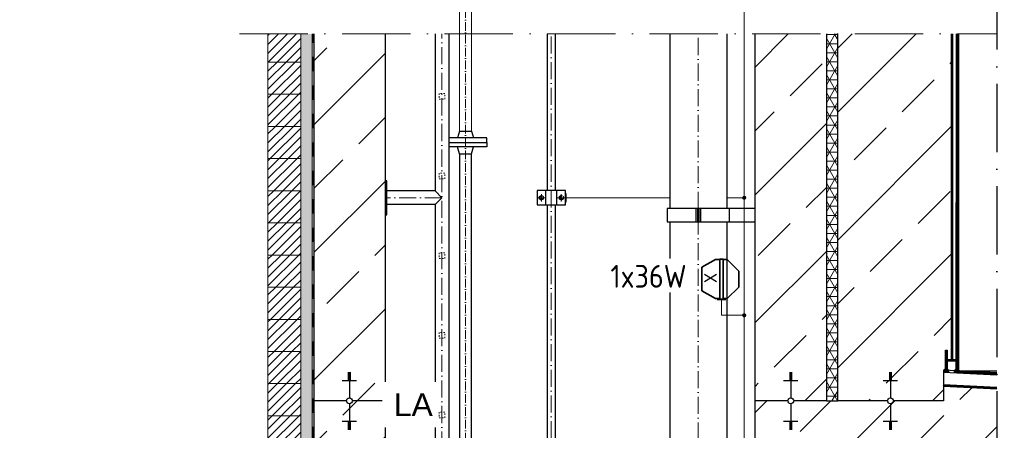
# Model space of a CAD drawing. Header units: millimetres. Extents: x 2605 to 1198744, y 17680 to 73723.
# Tile 644 of 656: x 125063 to 128521, y 46675 to 48118. Entities that reach past the tile are written whole.
import ezdxf
from ezdxf.enums import TextEntityAlignment as Align

# ---------------------------------------------------------------- set-up
doc = ezdxf.new("R2010")
doc.units = ezdxf.units.MM
doc.linetypes.add('ACAD_ISO10W100', pattern=[18, 12, -3, 0, -3])
doc.linetypes.add('JIS_02_1.0', pattern=[2, 1, -1])
for name, color, linetype, lineweight in [('Bemaßung', 7, 'Continuous', 9), ('Beschriftung', 7, 'Continuous', 9), ('elektro Installation', 7, 'Continuous', 35), ('Verz. Bandstahl 30x3_5mm auf Putz', 1, 'GRENZE2', 18)]:
    doc.layers.add(name, color=color, linetype=linetype, lineweight=lineweight)
doc.styles.add('LBB3.5M1000', font='isocp.shx', dxfattribs={"height": 3.5})
doc.styles.add('ROMANS', font='ROMANS', dxfattribs={"height": 0.2})
doc.linetypes.add('GRENZE2', pattern='A,6.35,-2.54,[132,ltypeshp.shx,S=2.54,R=0,X=-2.54,Y=0],-2.54,25.4', length=36.83)
pattern_1 = [(45, (42400.1, 92919.9), (-224.5064, 224.5064), []), (45, (42624.6, 92919.9), (-224.5064, 224.5064), [158.75, -79.375])]
pattern_2 = [(45, (42110.086, 92758.665), (-15.715448, 15.715448), [])]

msp = doc.modelspace()

# ---------------------------------------------------------------- hatches: boundary and pattern name
at = {"lineweight": 5}
h = msp.add_hatch(dxfattribs=at)
h.set_pattern_fill('ANSI31', color=256, scale=7, style=0)
h.set_pattern_definition(pattern_2)
h.paths.add_polyline_path([(126049.59851, 48068.03127), (125934.59851, 48068.03127), (125934.59851, 47968.88732), (126049.59851, 47968.88732)])
h = msp.add_hatch()
h.set_pattern_fill('ANSI33', color=256, scale=50)
h.set_pattern_definition(pattern_1)
h.paths.add_polyline_path([(126220.59851, 46850.0089), (126220.59851, 46853.52881), (126215.59851, 46853.52881), (126195.59851, 46850.0089)], flags=16)
edge = h.paths.add_edge_path()
edge.add_line((126345.59851, 48068.03127), (126095.59851, 48068.03127))
edge.add_line((126095.59851, 48068.03127), (126095.59851, 46778.51486))
edge.add_line((126095.59851, 46778.51486), (126210.24597, 46778.51486))
edge.add_arc((126220.59851, 46778.51486), 10.35253, 0, 180, ccw=False)
edge.add_line((126230.95104, 46778.51486), (126345.59851, 46778.51486))
edge.add_line((126345.59851, 46778.51486), (126345.59851, 48068.03127))
h = msp.add_hatch()
h.set_pattern_fill('ANSI33', color=256, scale=50)
h.set_pattern_definition(pattern_1)
h.paths.add_polyline_path([(127770.59851, 46850.0089), (127770.59851, 46853.52881), (127765.59851, 46853.52881), (127745.59851, 46850.0089)], flags=16)
edge = h.paths.add_edge_path()
edge.add_line((127895.59851, 48068.03127), (127645.59851, 48068.03127))
edge.add_line((127645.59851, 48068.03127), (127645.59851, 46778.51486))
edge.add_line((127645.59851, 46778.51486), (127760.24597, 46778.51486))
edge.add_arc((127770.59851, 46778.51486), 10.35253, 0, 180, ccw=False)
edge.add_line((127780.95104, 46778.51486), (127895.59851, 46778.51486))
edge.add_line((127895.59851, 46778.51486), (127895.59851, 48068.03127))
h = msp.add_hatch(dxfattribs=at)
h.set_pattern_fill('NET3', color=0, scale=10)
h.set_pattern_definition([(0, (86662.098, 48859.09), (0, 31.75), []), (60, (86662.098, 48859.09), (-27.496307, 15.875), []), (120, (86662.098, 48859.09), (-27.496307, -15.875), [])])
h.paths.add_polyline_path([(127935.59851, 48068.03127), (127895.59851, 48068.03127), (127895.59851, 46778.51486), (127935.59851, 46778.51486)])
h = msp.add_hatch()
h.set_pattern_fill('ANSI33', color=256, scale=50)
h.set_pattern_definition(pattern_1)
h.paths.add_polyline_path([(128120.59851, 46850.0089), (128120.59851, 46853.52881), (128115.59851, 46853.52881), (128095.59851, 46850.0089)], flags=16)
edge = h.paths.add_edge_path()
edge.add_line((128335.60083, 48068.03127), (127935.59851, 48068.03127))
edge.add_line((127935.59851, 48068.03127), (127935.59851, 46778.51486))
edge.add_line((127935.59851, 46778.51486), (128110.24597, 46778.51486))
edge.add_arc((128120.59851, 46778.51486), 10.35253, 0, 180, ccw=False)
edge.add_line((128130.95104, 46778.51486), (128306.59851, 46778.51486))
edge.add_line((128306.59851, 46778.51486), (128306.59851, 46886.58732))
edge.add_line((128306.59851, 46886.58732), (128314.17895, 46956.21395))
edge.add_line((128314.17895, 46956.21395), (128320.17895, 46956.21395))
edge.add_line((128320.17895, 46956.21395), (128320.17895, 46924.21395))
edge.add_line((128320.17895, 46924.21395), (128335.60126, 46924.21395))
edge.add_line((128335.60126, 46924.21395), (128335.60083, 48068.03127))
at = {"lineweight": 9}
h = msp.add_hatch(dxfattribs=at)
h.set_pattern_fill('ANSI31', color=256, angle=90)
h.set_pattern_definition([(135, (86662.098, 48859.09), (-2.24506403, -2.24506403), [])])
h.paths.add_polyline_path([(128360.59851, 48068.03127), (128352.09738, 48068.03127), (128351.59869, 46884.33731), (128360.59851, 46883.88732)])
at = {"lineweight": 5}
h = msp.add_hatch(dxfattribs=at)
h.set_pattern_fill('ANSI31', color=256, scale=7, style=0)
h.set_pattern_definition(pattern_2)
h.paths.add_polyline_path([(126049.59851, 47968.88732), (125934.59851, 47968.88732), (125934.59851, 47855.88732), (126049.59851, 47855.88732)])
h = msp.add_hatch(dxfattribs=at)
h.set_pattern_fill('ANSI31', color=256, scale=7, style=0)
h.set_pattern_definition(pattern_2)
h.paths.add_polyline_path([(126049.59851, 47855.88732), (125934.59851, 47855.88732), (125934.59851, 47742.88732), (126049.59851, 47742.88732)])
h = msp.add_hatch(dxfattribs=at)
h.set_pattern_fill('ANSI31', color=256, scale=7, style=0)
h.set_pattern_definition(pattern_2)
h.paths.add_polyline_path([(126049.59851, 47742.88732), (125934.59851, 47742.88732), (125934.59851, 47629.88732), (126049.59851, 47629.88732)])
h = msp.add_hatch(dxfattribs=at)
h.set_pattern_fill('ANSI31', color=256, scale=7, style=0)
h.set_pattern_definition(pattern_2)
h.paths.add_polyline_path([(126049.59851, 47629.88732), (125934.59851, 47629.88732), (125934.59851, 47516.88732), (126049.59851, 47516.88732)])
h = msp.add_hatch(dxfattribs=at)
h.set_pattern_fill('ANSI31', color=256, scale=7, style=0)
h.set_pattern_definition(pattern_2)
h.paths.add_polyline_path([(126049.59851, 47516.88732), (125934.59851, 47516.88732), (125934.59851, 47403.88732), (126049.59851, 47403.88732)])
h = msp.add_hatch(dxfattribs=at)
h.set_pattern_fill('ANSI31', color=256, scale=7, style=0)
h.set_pattern_definition(pattern_2)
h.paths.add_polyline_path([(126049.59851, 47403.88732), (125934.59851, 47403.88732), (125934.59851, 47290.88732), (126049.59851, 47290.88732)])
h = msp.add_hatch(dxfattribs=at)
h.set_pattern_fill('ANSI31', color=256, scale=7, style=0)
h.set_pattern_definition(pattern_2)
h.paths.add_polyline_path([(126049.59851, 47290.88732), (125934.59851, 47290.88732), (125934.59851, 47177.88732), (126049.59851, 47177.88732)])
h = msp.add_hatch(dxfattribs=at)
h.set_pattern_fill('ANSI31', color=256, scale=7, style=0)
h.set_pattern_definition(pattern_2)
h.paths.add_polyline_path([(126049.59851, 47177.88732), (125934.59851, 47177.88732), (125934.59851, 47064.88732), (126049.59851, 47064.88732)])
h = msp.add_hatch(dxfattribs=at)
h.set_pattern_fill('ANSI31', color=256, scale=7, style=0)
h.set_pattern_definition(pattern_2)
h.paths.add_polyline_path([(126049.59851, 47064.88732), (125934.59851, 47064.88732), (125934.59851, 46951.88732), (126049.59851, 46951.88732)])
h = msp.add_hatch(dxfattribs=at)
h.set_pattern_fill('ANSI31', color=256, scale=7, style=0)
h.set_pattern_definition(pattern_2)
h.paths.add_polyline_path([(126049.59851, 46951.88732), (125934.59851, 46951.88732), (125934.59851, 46838.88732), (126049.59851, 46838.88732)])
at = {"lineweight": 9}
h = msp.add_hatch(dxfattribs=at)
h.set_pattern_fill('ANSI31', color=256, angle=90)
h.set_pattern_definition([(135, (65192.634, 44301.2577), (-2.24506403, -2.24506403), [])])
h.paths.add_polyline_path([(128349.17895, 46924.21395), (128320.17895, 46924.21395), (128320.17895, 46956.21395), (128314.17895, 46956.21395), (128314.17895, 46886.21395), (128320.17895, 46886.21395), (128320.17895, 46918.21395), (128349.17895, 46918.21395)])
h = msp.add_hatch(color=256)
h.dxf.hatch_style = 1
h.paths.add_polyline_path([(128314.17895, 46892.54756), (128308.21081, 46886.5052), (128314.17895, 46886.21395)])
h = msp.add_hatch(color=256)
h.dxf.hatch_style = 1
h.paths.add_polyline_path([(128320.17895, 46891.67261), (128320.17514, 46885.92132), (128324.86295, 46885.69255)])
h = msp.add_hatch(color=256)
h.dxf.hatch_style = 1
h.paths.add_polyline_path([(128351.60126, 46890.59271), (128345.63693, 46884.62838), (128351.59869, 46884.33731)])
h = msp.add_hatch(color=256)
h.dxf.hatch_style = 1
h.paths.add_polyline_path([(128360.60165, 46889.6217), (128360.60166, 46883.94844), (128366.56598, 46883.65737)])
h = msp.add_hatch(dxfattribs=at)
h.set_pattern_fill('ANSI31', color=256)
h.set_pattern_definition([(45, (42400.086, 92758.665), (-2.24506403, 2.24506403), [])])
h.paths.add_polyline_path([(128324.86372, 46877.66406), (128324.86372, 46885.67406), (128306.59851, 46886.58732), (128306.59851, 46878.57732)])
h.paths.add_polyline_path([(128493.75799, 46869.21935), (128493.75799, 46877.22934), (128344.86372, 46884.67406), (128344.86372, 46876.66406)])
at = {"lineweight": 5}
h = msp.add_hatch(dxfattribs=at)
h.set_pattern_fill('ANSI31', color=256, scale=7, style=0)
h.set_pattern_definition(pattern_2)
h.paths.add_polyline_path([(126049.59851, 46838.88732), (125934.59851, 46838.88732), (125934.59851, 46725.88732), (126049.59851, 46725.88732)])
h = msp.add_hatch()
h.set_pattern_fill('ANSI33', color=256, scale=50)
h.set_pattern_definition([(45, (86662.1, 48859.1), (-224.5064, 224.5064), []), (45, (86886.6, 48859.1), (-224.5064, 224.5064), [158.75, -79.375])])
h.paths.add_polyline_path([(128145.59851, 46707.02082), (128120.59851, 46707.02082), (128120.59851, 46703.50092), (128125.59851, 46703.50092)], flags=16)
h.paths.add_polyline_path([(127795.59851, 46707.02082), (127770.59851, 46707.02082), (127770.59851, 46703.50092), (127775.59851, 46703.50092)], flags=16)
h.paths.add_polyline_path([(127770.59851, 45160.38136), (127770.59851, 45163.90126), (127765.59851, 45163.90126), (127745.59851, 45160.38136)], flags=16)
h.paths.add_polyline_path([(128217.54024, 44953.72227), (127895.59851, 44953.72227), (127895.59851, 45088.88732), (127780.95104, 45088.88732, -1), (127760.24597, 45088.88732), (127645.59851, 45088.88732), (126845.59851, 45088.88732), (126845.59851, 44888.88732), (126345.59851, 44888.88732), (126345.59851, 45088.88732), (126230.95104, 45088.88732, -1), (126210.24597, 45088.88732), (126095.59851, 45088.88732), (126095.59851, 44588.88732), (127852.70529, 44588.88732)])
h.paths.add_polyline_path([(127770.59851, 45017.39328), (127770.59851, 45013.87337), (127775.59851, 45013.87337), (127795.59851, 45017.39328)], flags=16)
h.paths.add_polyline_path([(126245.59851, 45017.39328), (126220.59851, 45017.39328), (126220.59851, 45013.87337), (126225.59851, 45013.87337)], flags=16)
h.paths.add_polyline_path([(128985.94941, 45364.09009), (129454.94143, 45379.22038), (129448.29677, 45585.18417), (128979.30475, 45570.05387)], flags=25)
edge = h.paths.add_edge_path()
edge.add_line((128493.75799, 44959.05052), (128493.75799, 45253.51222))
edge.add_line((128493.75799, 45253.51222), (127645.59851, 45237.15122))
edge.add_line((127645.59851, 45237.15122), (127645.59851, 45088.88732))
edge.add_line((127645.59851, 45088.88732), (127760.24597, 45088.88732))
edge.add_arc((127770.59851, 45088.88732), 10.35253, 0, 180, ccw=False)
edge.add_line((127780.95104, 45088.88732), (127895.59851, 45088.88732))
edge.add_line((127895.59851, 45088.88732), (127895.59851, 44953.72227))
edge.add_line((127895.59851, 44953.72227), (128217.54024, 44953.72227))
edge.add_line((128217.54024, 44953.72227), (128493.75799, 44959.05052))
edge = h.paths.add_edge_path()
edge.add_line((128493.75799, 45367.83349), (128493.75799, 46819.15689))
edge.add_line((128493.75799, 46819.15689), (128306.59851, 46828.51486))
edge.add_line((128306.59851, 46828.51486), (128306.59851, 46778.51486))
edge.add_line((128306.59851, 46778.51486), (128130.95104, 46778.51486))
edge.add_arc((128120.59851, 46778.51486), 10.35253, -180, 0, ccw=False)
edge.add_line((128110.24597, 46778.51486), (127780.95104, 46778.51486))
edge.add_arc((127770.59851, 46778.51486), 10.35253, -180, 0, ccw=False)
edge.add_line((127760.24597, 46778.51486), (127645.59851, 46778.51486))
edge.add_line((127645.59851, 46778.51486), (127645.59851, 45351.47248))
edge.add_line((127645.59851, 45351.47248), (128493.75799, 45367.83349))
h = msp.add_hatch()
h.set_pattern_fill('ANSI31', color=256, angle=90)
h.set_pattern_definition([(312.20609, (130207.401, 46737.5625), (2.351828, 2.1329627), [])])
h.paths.add_polyline_path([(128493.75799, 46821.19116), (128493.75799, 46825.19592), (128306.59851, 46834.32962), (128306.59851, 46830.32486)])
h = msp.add_hatch()
h.set_pattern_fill('ANSI33', color=256, scale=50)
h.set_pattern_definition(pattern_1)
edge = h.paths.add_edge_path()
edge.add_line((126345.59851, 46778.51486), (126230.95104, 46778.51486))
edge.add_arc((126220.59851, 46778.51486), 10.35253, -180, 0, ccw=False)
edge.add_line((126210.24597, 46778.51486), (126095.59851, 46778.51486))
edge.add_line((126095.59851, 46778.51486), (126095.59851, 45088.88732))
edge.add_line((126095.59851, 45088.88732), (126210.24597, 45088.88732))
edge.add_arc((126220.59851, 45088.88732), 10.35253, 0, 180, ccw=False)
edge.add_line((126230.95104, 45088.88732), (126345.59851, 45088.88732))
edge.add_line((126345.59851, 45088.88732), (126345.59851, 46778.51486))
h.paths.add_polyline_path([(126215.59851, 46685.90139), (126220.59851, 46685.90139), (126220.59851, 46689.4213), (126215.59851, 46689.4213)], flags=16)
h.paths.add_polyline_path([(126220.59851, 45160.38136), (126220.59851, 45163.90126), (126215.59851, 45163.90126), (126195.59851, 45160.38136)], flags=16)
h = msp.add_hatch(dxfattribs=at)
h.set_pattern_fill('ANSI31', color=256, scale=7, style=0)
h.set_pattern_definition(pattern_2)
h.paths.add_polyline_path([(126049.59851, 46725.88732), (125934.59851, 46725.88732), (125934.59851, 46612.88732), (126049.59851, 46612.88732)])
at = {"layer": 'Bemaßung', "lineweight": 5}
h = msp.add_hatch(dxfattribs=at)
h.set_pattern_fill('AR-SAND', color=256, scale=0.25)
h.set_pattern_definition([(37.5, (86662.098, 48859.09), (-0.4000078, 12.235331), [0, -9.652, 0, -10.795, 0, -10.31875]), (7.5, (86662.098, 48859.09), (11.238082, 17.9206275), [0, -5.207, 0, -8.6995, 0, -3.33375]), (327.5, (86654.288, 48859.09), (19.7748093, 0.0359296), [0, -3.175, 0, -11.43, 0, -14.9225]), (317.5, (86654.288, 48859.09), (19.088911, 5.573233), [0, -1.5875, 0, -7.493, 0, -8.5725])])
h.paths.add_polyline_path([(126089.59851, 48068.03127), (126049.59851, 48068.03127), (126049.59851, 44538.88732), (126089.59851, 44538.88732)])
at = {"layer": 'Verz. Bandstahl 30x3_5mm auf Putz'}
h = msp.add_hatch(color=256, dxfattribs=at)
h.dxf.hatch_style = 1
edge = h.paths.add_edge_path()
edge.add_arc((127607.16817, 47492.19898), 6.01999, 0, 360)
h = msp.add_hatch(color=256, dxfattribs=at)
h.dxf.hatch_style = 1
edge = h.paths.add_edge_path()
edge.add_arc((127607.16817, 47079.09204), 6.01999, 0, 360)

# ---------------------------------------------------------------- linework, layer by layer
at = {"linetype": 'ACAD_ISO10W100', "lineweight": 18, "ltscale": 2.5}
msp.add_line((126628.47639, 45328.21779), (126628.47639, 48252.7528), dxfattribs=at)
at = {"linetype": 'ACAD_ISO10W100', "ltscale": 20}
msp.add_line((128493.75799, 48252.7528), (128493.75799, 44705.02187), dxfattribs=at)
at = {"linetype": 'ACAD_ISO10W100', "lineweight": 18, "ltscale": 20}
msp.add_line((125834.59851, 48068.03127), (128493.75799, 48068.03127), dxfattribs=at)
at = {"lineweight": 9}
msp.add_line((126089.59851, 48068.03127), (126089.59851, 44538.88732), dxfattribs=at)
at = {"linetype": 'JIS_02_1.0', "lineweight": 25, "ltscale": 50}
msp.add_line((126091.59851, 44536.88732), (126091.59851, 48068.03127), dxfattribs=at)
for p, q in [((126095.59851, 48068.03127), (126095.59851, 44538.88732)), ((126345.59851, 48068.03127), (126345.59851, 45088.88732)), ((126521.44851, 48068.03127), (126521.44851, 47516.37032)), ((126569.74851, 48068.03127), (126569.74851, 45213.88732)), ((127345.59851, 48068.03127), (127345.59851, 47453.97472)), ((127545.59846, 48068.03127), (127545.59846, 47453.97472)), ((127645.59851, 45351.47248), (127645.59851, 48068.03127)), ((127895.59851, 48068.03127), (127895.59851, 46778.51486)), ((127935.59851, 46778.51486), (127935.59851, 48068.03127)), ((128335.60126, 46924.21395), (128335.60083, 48068.03127)), ((128339.59851, 46924.21395), (128339.59851, 48068.03127)), ((128351.59869, 46884.33731), (128352.09738, 48068.03127)), ((128360.59851, 46883.88732), (128360.59851, 48068.03127)), ((126607.27639, 47726.61175), (126600.47639, 47702.61175)), ((126607.27639, 47726.61175), (126649.67639, 47726.61175)), ((126649.67639, 47726.61175), (126656.47639, 47702.61175)), ((128335.60126, 46924.21395), (128335.60126, 47693.70217)), ((126607.27639, 47646.61175), (126600.47639, 47670.61175)), ((126649.67639, 47646.61175), (126656.47639, 47670.61175)), ((126607.27639, 47646.61175), (126649.67639, 47646.61175)), ((126521.44851, 47516.37032), (126351.59851, 47516.37032)), ((126545.59851, 47492.22032), (126521.44851, 47516.37032)), ((126521.44851, 47468.07032), (126545.59851, 47492.22032)), ((126521.44851, 47468.07032), (126351.59851, 47468.07032)), ((126521.44851, 47468.07032), (126521.44851, 45863.03732)), ((127645.59851, 47453.97472), (127336.74964, 47453.97472)), ((127336.74964, 47453.97472), (127336.74964, 47407.52576)), ((127437.61836, 47453.97472), (127437.61836, 47407.52576)), ((127443.48692, 47453.97472), (127443.48692, 47407.52576)), ((127447.71009, 47453.97472), (127447.71009, 47407.52576)), ((127453.57865, 47453.97472), (127453.57865, 47407.52576)), ((127554.44737, 47453.97472), (127554.44737, 47407.52576)), ((127645.59851, 47407.52576), (127645.59851, 47453.97472)), ((127336.74964, 47407.52576), (127645.59851, 47407.52576)), ((127345.59851, 47407.52576), (127345.59851, 47278.97192)), ((127545.59846, 47407.52576), (127545.59837, 45788.55471)), ((127345.59851, 47159.57731), (127345.59851, 45788.55471)), ((126215.59851, 46878.16814), (126225.59851, 46878.16814)), ((126215.59851, 46874.64824), (126225.59851, 46874.64824)), ((126215.59851, 46871.12833), (126225.59851, 46871.12833)), ((126215.59851, 46867.60843), (126225.59851, 46867.60843)), ((126215.59851, 46864.08852), (126225.59851, 46864.08852)), ((126215.59851, 46860.56862), (126225.59851, 46860.56862)), ((126215.59851, 46857.04871), (126225.59851, 46857.04871)), ((126220.59851, 46878.51486), (126220.59851, 46788.86739)), ((127765.59851, 46878.16814), (127775.59851, 46878.16814)), ((127765.59851, 46874.64824), (127775.59851, 46874.64824)), ((127765.59851, 46871.12833), (127775.59851, 46871.12833)), ((127765.59851, 46867.60843), (127775.59851, 46867.60843)), ((127765.59851, 46864.08852), (127775.59851, 46864.08852)), ((127765.59851, 46860.56862), (127775.59851, 46860.56862)), ((127765.59851, 46857.04871), (127775.59851, 46857.04871)), ((127770.59851, 46878.51486), (127770.59851, 46788.86739)), ((128115.59851, 46878.16814), (128125.59851, 46878.16814)), ((128115.59851, 46874.64824), (128125.59851, 46874.64824)), ((128115.59851, 46871.12833), (128125.59851, 46871.12833)), ((128115.59851, 46867.60843), (128125.59851, 46867.60843)), ((128115.59851, 46864.08852), (128125.59851, 46864.08852)), ((128115.59851, 46860.56862), (128125.59851, 46860.56862)), ((128115.59851, 46857.04871), (128125.59851, 46857.04871)), ((128120.59851, 46878.51486), (128120.59851, 46788.86739)), ((128306.59851, 46886.58732), (128306.59851, 46778.51486)), ((128493.75799, 46877.22934), (128306.59851, 46886.58732)), ((128493.75799, 46869.21935), (128306.59851, 46878.57732)), ((128324.86372, 46885.69251), (128324.86372, 46877.68299)), ((128344.86372, 46884.71648), (128344.86372, 46876.70696)), ((128360.59851, 46883.88732), (128493.75799, 46883.88732)), ((126195.59851, 46850.0089), (126245.59851, 46850.0089)), ((126215.59851, 46853.52881), (126225.59851, 46853.52881)), ((127745.59851, 46850.0089), (127795.59851, 46850.0089)), ((127765.59851, 46853.52881), (127775.59851, 46853.52881)), ((128095.59851, 46850.0089), (128145.59851, 46850.0089)), ((128115.59851, 46853.52881), (128125.59851, 46853.52881)), ((128493.75799, 46825.19592), (128306.59851, 46834.32962)), ((128493.75799, 46821.19116), (128306.59851, 46830.32486)), ((128493.75799, 46819.15689), (128306.59851, 46828.51486)), ((126210.24597, 46778.51486), (126095.59851, 46778.51486)), ((126220.59851, 46768.16233), (126220.59851, 46678.51486)), ((126345.59851, 46778.51486), (126230.95104, 46778.51486)), ((127760.24597, 46778.51486), (127645.59851, 46778.51486)), ((127770.59851, 46768.16233), (127770.59851, 46678.51486)), ((127895.59851, 46778.51486), (127780.95104, 46778.51486)), ((127895.59851, 46778.51486), (127935.59851, 46778.51486)), ((128110.24597, 46778.51486), (127935.59851, 46778.51486)), ((128120.59851, 46768.16233), (128120.59851, 46678.51486)), ((128306.59851, 46778.51486), (128130.95104, 46778.51486)), ((126195.59851, 46707.02082), (126245.59851, 46707.02082)), ((126215.59851, 46703.50092), (126225.59851, 46703.50092)), ((126215.59851, 46699.98101), (126225.59851, 46699.98101)), ((126215.59851, 46696.46111), (126225.59851, 46696.46111)), ((126215.59851, 46692.9412), (126225.59851, 46692.9412)), ((126215.59851, 46689.4213), (126225.59851, 46689.4213)), ((126215.59851, 46685.90139), (126225.59851, 46685.90139)), ((126215.59851, 46682.38149), (126225.59851, 46682.38149)), ((127745.59851, 46707.02082), (127795.59851, 46707.02082)), ((127765.59851, 46703.50092), (127775.59851, 46703.50092)), ((127765.59851, 46699.98101), (127775.59851, 46699.98101)), ((127765.59851, 46696.46111), (127775.59851, 46696.46111)), ((127765.59851, 46692.9412), (127775.59851, 46692.9412)), ((127765.59851, 46689.4213), (127775.59851, 46689.4213)), ((127765.59851, 46685.90139), (127775.59851, 46685.90139)), ((127765.59851, 46682.38149), (127775.59851, 46682.38149)), ((128095.59851, 46707.02082), (128145.59851, 46707.02082)), ((128115.59851, 46703.50092), (128125.59851, 46703.50092)), ((128115.59851, 46699.98101), (128125.59851, 46699.98101)), ((128115.59851, 46696.46111), (128125.59851, 46696.46111)), ((128115.59851, 46692.9412), (128125.59851, 46692.9412)), ((128115.59851, 46689.4213), (128125.59851, 46689.4213)), ((128115.59851, 46685.90139), (128125.59851, 46685.90139)), ((128115.59851, 46682.38149), (128125.59851, 46682.38149)), ((126215.59851, 46678.86158), (126225.59851, 46678.86158)), ((127765.59851, 46678.86158), (127775.59851, 46678.86158)), ((128115.59851, 46678.86158), (128125.59851, 46678.86158))]:
    msp.add_line(p, q)
at = {"linetype": 'ACAD_ISO10W100', "lineweight": 18, "ltscale": 5}
for p, q in [((126545.59851, 45168.73556), (126545.59851, 48068.03127)), ((126929.59851, 45296.04795), (126929.59851, 48068.03127)), ((127445.59851, 45741.25644), (127445.59851, 48068.03127)), ((126545.59851, 47492.22032), (126351.59851, 47492.22032))]:
    msp.add_line(p, q, dxfattribs=at)
at = {"color": 253, "linetype": 'JIS_02_1.0', "lineweight": 9, "ltscale": 25}
for p, q in [((126907.45372, 47492.22032), (126881.74329, 47492.22032)), ((126894.59851, 47479.3651), (126894.59851, 47505.07554)), ((126951.74329, 47492.22032), (126977.45372, 47492.22032)), ((126964.59851, 47479.3651), (126964.59851, 47505.07554))]:
    msp.add_line(p, q, dxfattribs=at)
at = {"linetype": 'JIS_02_1.0', "lineweight": 20, "ltscale": 25}
msp.add_line((128493.75799, 46820.17746), (128306.59851, 46829.31116), dxfattribs=at)
at = {"lineweight": 5}
for points in [[(125934.59851, 48068.03127), (125934.59851, 47968.88732), (126049.59851, 47968.88732), (126049.59851, 48068.03127)], [(126049.59851, 47968.88732), (125934.59851, 47968.88732), (125934.59851, 47855.88732), (126049.59851, 47855.88732), (126049.59851, 47968.88732)], [(126049.59851, 47855.88732), (125934.59851, 47855.88732), (125934.59851, 47742.88732), (126049.59851, 47742.88732), (126049.59851, 47855.88732)], [(126049.59851, 47742.88732), (125934.59851, 47742.88732), (125934.59851, 47629.88732), (126049.59851, 47629.88732), (126049.59851, 47742.88732)], [(126049.59851, 47629.88732), (125934.59851, 47629.88732), (125934.59851, 47516.88732), (126049.59851, 47516.88732), (126049.59851, 47629.88732)], [(126049.59851, 47516.88732), (125934.59851, 47516.88732), (125934.59851, 47403.88732), (126049.59851, 47403.88732), (126049.59851, 47516.88732)], [(126049.59851, 47403.88732), (125934.59851, 47403.88732), (125934.59851, 47290.88732), (126049.59851, 47290.88732), (126049.59851, 47403.88732)], [(126049.59851, 47290.88732), (125934.59851, 47290.88732), (125934.59851, 47177.88732), (126049.59851, 47177.88732), (126049.59851, 47290.88732)], [(126049.59851, 47177.88732), (125934.59851, 47177.88732), (125934.59851, 47064.88732), (126049.59851, 47064.88732), (126049.59851, 47177.88732)], [(126049.59851, 47064.88732), (125934.59851, 47064.88732), (125934.59851, 46951.88732), (126049.59851, 46951.88732), (126049.59851, 47064.88732)], [(126049.59851, 46951.88732), (125934.59851, 46951.88732), (125934.59851, 46838.88732), (126049.59851, 46838.88732), (126049.59851, 46951.88732)], [(126049.59851, 46838.88732), (125934.59851, 46838.88732), (125934.59851, 46725.88732), (126049.59851, 46725.88732), (126049.59851, 46838.88732)], [(126049.59851, 46725.88732), (125934.59851, 46725.88732), (125934.59851, 46612.88732), (126049.59851, 46612.88732), (126049.59851, 46725.88732)]]:
    msp.add_lwpolyline(points, dxfattribs=at)
for points in [[(126914.59851, 48068.03127), (126914.59851, 47517.22032)], [(126944.59851, 47517.22032), (126944.59851, 48068.03127)], [(126569.74851, 47686.61175), (126703.47639, 47686.61175), (126703.47639, 47702.61175), (126569.74851, 47702.61175)], [(126569.74851, 47686.61175), (126703.47639, 47686.61175), (126703.47639, 47670.61175), (126569.74851, 47670.61175)], [(126607.27639, 47646.61175), (126607.27639, 47646.61175), (126607.27639, 45315.12194)], [(126649.67639, 45338.14037), (126649.67639, 47646.61175)], [(126914.59851, 47467.22032), (126914.59851, 45946.04795)], [(126944.59851, 45946.04795), (126944.59851, 47467.22032)]]:
    msp.add_lwpolyline(points)
at = {"linetype": 'JIS_02_1.0', "lineweight": 18, "ltscale": 5}
for points in [[(126535.59851, 47838.88732), (126555.59851, 47838.88732), (126555.59851, 47858.88732), (126535.59851, 47858.88732)], [(126535.59851, 47558.88732), (126555.59851, 47558.88732), (126555.59851, 47578.88732), (126535.59851, 47578.88732)], [(126535.59851, 47278.88732), (126555.59851, 47278.88732), (126555.59851, 47298.88732), (126535.59851, 47298.88732)], [(126535.59851, 46998.88732), (126555.59851, 46998.88732), (126555.59851, 47018.88732), (126535.59851, 47018.88732)], [(126535.59851, 46718.88732), (126555.59851, 46718.88732), (126555.59851, 46738.88732), (126535.59851, 46738.88732)]]:
    msp.add_lwpolyline(points, close=True, dxfattribs=at)
for points in [[(126345.59851, 47432.22032), (126351.59851, 47432.22032), (126351.59851, 47552.22032), (126345.59851, 47552.22032)], [(126879.59851, 47467.22032), (126979.59851, 47467.22032), (126979.59851, 47517.22032), (126879.59851, 47517.22032)], [(126909.59851, 47467.22032), (126949.59851, 47467.22032), (126949.59851, 47517.22032), (126909.59851, 47517.22032)], [(128320.17895, 46918.21395), (128320.17895, 46886.21395), (128314.17895, 46886.21395), (128314.17895, 46956.21395), (128320.17895, 46956.21395), (128320.17895, 46924.21395), (128349.17895, 46924.21395), (128349.17895, 46918.21395)], [(128308.21081, 46886.5052), (128314.17895, 46892.54756), (128314.17895, 46886.21395)], [(128324.86295, 46885.69255), (128320.17895, 46891.67261), (128320.17514, 46885.92132)], [(128345.63693, 46884.62838), (128351.60126, 46890.59271), (128351.59869, 46884.33731)]]:
    msp.add_lwpolyline(points, close=True)
at = {"color": 253, "linetype": 'JIS_02_1.0', "lineweight": 9, "ltscale": 25}
for points in [[(126894.35067, 47483.67449), (126902.06037, 47487.36949), (126902.30821, 47495.91531), (126894.84634, 47500.76614), (126887.13664, 47497.07115), (126886.8888, 47488.52532)], [(126964.84634, 47483.67449), (126957.13664, 47487.36949), (126956.8888, 47495.91531), (126964.35067, 47500.76614), (126972.06037, 47497.07115), (126972.30821, 47488.52532)]]:
    msp.add_lwpolyline(points, close=True, dxfattribs=at)
for centre in [(126894.59851, 47492.22032), (126964.59851, 47492.22032)]:
    msp.add_circle(centre, 5, dxfattribs=at)
for centre in [(126220.59851, 46778.51486), (127770.59851, 46778.51486), (128120.59851, 46778.51486)]:
    msp.add_circle(centre, 10.35253)
at = {"layer": 'Bemaßung'}
for p, q in [((126607.27639, 47726.61175), (126607.27639, 48252.7528)), ((126649.67639, 47726.61175), (126649.67639, 48252.7528))]:
    msp.add_line(p, q, dxfattribs=at)
at = {"layer": 'elektro Installation', "linetype": 'Continuous', "ltscale": 100}
for p, q in [((127506.45128, 47275.4408), (127458.38245, 47247.68825)), ((127588.38245, 47234.78641), (127547.72807, 47275.4408)), ((127506.45128, 47137.6168), (127458.38245, 47165.36935)), ((127588.38245, 47178.27119), (127547.72807, 47137.6168))]:
    msp.add_line(p, q, dxfattribs=at)
for points in [[(127521.30896, 47275.4408), (127506.45128, 47275.4408)], [(127547.72807, 47275.4408), (127533.10751, 47275.4408)], [(127458.38245, 47247.68825), (127458.38245, 47165.36935)], [(127588.38245, 47178.27119), (127588.38245, 47234.78641)], [(127506.45128, 47137.6168), (127521.30896, 47137.6168)], [(127533.10751, 47137.6168), (127547.72807, 47137.6168)]]:
    msp.add_lwpolyline(points, dxfattribs=at)
msp.add_lwpolyline([(127521.30896, 47276.71107), (127521.30896, 47136.34653), (127533.10751, 47136.34653), (127533.10751, 47276.71107)], close=True, dxfattribs=at)
at = {"layer": 'Verz. Bandstahl 30x3_5mm auf Putz', "ltscale": 2}
for p, q in [((127607.16817, 54082.86237), (127607.16817, 45356.32526)), ((126982.05854, 47492.22032), (127345.59851, 47492.22032)), ((127545.59846, 47492.22032), (127607.16817, 47492.22032)), ((127527.20824, 47133.03758), (127527.20824, 47079.09204)), ((127527.20824, 47079.09204), (127607.16817, 47079.09204))]:
    msp.add_line(p, q, dxfattribs=at)
at = {"layer": 'Verz. Bandstahl 30x3_5mm auf Putz'}
for p, q in [((126982.05854, 47477.22032), (126982.05854, 47507.22032)), ((127542.20824, 47133.03758), (127512.20824, 47133.03758))]:
    msp.add_line(p, q, dxfattribs=at)
at = {"layer": 'Verz. Bandstahl 30x3_5mm auf Putz', "linetype": 'Continuous'}
for centre in [(127607.16817, 47492.19898), (127607.16817, 47079.09204)]:
    msp.add_circle(centre, 6.01999, dxfattribs=at)

# ---------------------------------------------------------------- texts
at = {"layer": 'Beschriftung', "style": 'LBB3.5M1000'}
msp.add_text('1x36W', height=80, dxfattribs=at).set_placement((127137.0352, 47256.20061), align=Align.TOP_LEFT)
at = {"layer": 'elektro Installation', "linetype": 'Continuous', "ltscale": 100, "style": 'ROMANS'}
msp.add_text('X', height=41.67311, rotation=270, dxfattribs=at).set_placement((127509.52951, 47209.71095), align=Align.TOP_CENTER)

# ---------------------------------------------------------------- next in the draw order: texts
at = {"layer": 'Beschriftung', "insert": (126376.779, 46805.01415), "char_height": 80, "width": 111.9584505, "attachment_point": 1, "style": 'LBB3.5M1000', "bg_fill": 2}
msp.add_mtext('{\\fArial|b0|i0|c0|p34;\\C256;LA}', dxfattribs=at)

# ---------------------------------------------------------------- next in the draw order: texts
at = {"layer": 'Beschriftung', "insert": (6985.51128, 49177.65283), "char_height": 500, "width": 7399.7669481, "attachment_point": 1, "style": 'LBB3.5M1000'}
msp.add_mtext('\\pi2004.5;{\\fArial|b0|i0|c0|p34;TOP VIEW\\P\\pi1431.8;\\fArial|b0|i1|c0|p34;DRAUFSICHT\\P\\pi64.583;\\fArial|b0|i0|c0|p34;\\H0.6x;(SECTION THROUGH PUMP HOUSE)\\P\\pi330.31;\\fArial|b0|i1|c0|p34;(SCHNITT DURCH PUMPENHAUS)}', dxfattribs=at)

doc.saveas('drawing.dxf')
